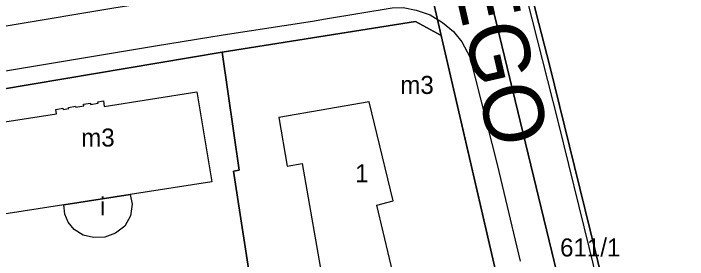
# Model space of a CAD drawing. Extents: x -304109 to -273954, y 21500 to 39796.
# Drawn here: x -294023.6 to -293911.3, y 31696.2 to 31737.1 of the extents above; entities that cross this region are included whole.
import ezdxf

# ---------------------------------------------------------------- set-up
doc = ezdxf.new("R2010")
doc.units = 0
for name, color, linetype in [('Budynki', 7, 'Continuous'), ('Budynki - opisy', 7, 'Continuous'), ('Działki', 7, 'Continuous'), ('Działki - numery', 7, 'Continuous'), ('krawedzie_ulic', 7, 'Continuous'), ('nazwy_ulic', 7, 'Continuous')]:
    doc.layers.add(name, color=color, linetype=linetype)

msp = doc.modelspace()

# ---------------------------------------------------------------- linework, layer by layer
at = {"layer": 'Budynki'}
for points in [[(-293983.65, 31689.671), (-293986.91, 31710.89), (-293985.97, 31711.03), (-293988.79, 31730.67), (-293956.63, 31735.79), (-293952.34, 31733.47), (-293945.89, 31705.652), (-293943.06, 31693.43), (-293948.761, 31692.088), (-293976.007, 31685.67), (-293976.93, 31690.68)], [(-294015.14, 31705.289), (-294028.763, 31703.182), (-294031.159, 31718.138), (-294016.383, 31720.407), (-294016.498, 31721.154), (-294015.328, 31721.349), (-294015.296, 31721.162), (-294014.356, 31721.32), (-294014.383, 31721.477), (-294013.206, 31721.674), (-294013.183, 31721.534), (-294011.845, 31721.758), (-294011.886, 31721.999), (-294010.749, 31722.19), (-294010.711, 31721.964), (-294009.462, 31722.173), (-294009.502, 31722.411), (-294008.585, 31722.565), (-294008.429, 31721.632), (-293993.044, 31724.057), (-293990.538, 31709.095), (-294004.1, 31706.997)], [(-293964.338, 31722.426), (-293979.341, 31719.805), (-293977.978, 31711.715), (-293975.5, 31712.144), (-293971.864, 31691.545), (-293970.664, 31691.772), (-293970.437, 31692.194), (-293963.14, 31693.723), (-293962.57, 31691.384), (-293959.889, 31691.954), (-293963.026, 31705.25), (-293960.345, 31705.934)], [(-294004.1, 31706.997), (-294003.813, 31705.398), (-294004.073, 31703.443), (-294005.028, 31701.749), (-294006.547, 31700.555), (-294008.327, 31699.882), (-294010.215, 31699.838), (-294011.973, 31700.251), (-294013.471, 31701.206), (-294014.469, 31702.422), (-294015.013, 31703.738), (-294015.14, 31705.289)]]:
    msp.add_lwpolyline(points, close=True, dxfattribs=at)
at = {"layer": 'Działki'}
for points in [[(-293909.65, 31635.06), (-293918.73, 31664.27), (-293920.93, 31674.6), (-293923.18, 31683.22), (-293926.63, 31697.48), (-293930.1, 31711.66), (-293934.31, 31728.54), (-293936.51, 31737.15), (-293938.15, 31744.04), (-293938.96, 31748.34), (-293939.99, 31752.34), (-293942, 31760.15), (-293946.84, 31780.5), (-293950.22, 31794.92), (-293950.91, 31797.41), (-293952.28, 31802.93), (-293952.82, 31802.75), (-293956.54, 31819.43)], [(-293943.06, 31693.43), (-293952.34, 31733.47), (-293956.25, 31750.57), (-293947.21, 31752.35), (-293946.92, 31751.14), (-293946.57, 31749.66), (-293929.12, 31677.82)], [(-294024.86, 31739.18), (-294017.46, 31740.41), (-294004.04, 31742.65), (-293987.96, 31745.22), (-293987.92, 31745.02), (-293981.58, 31746.05), (-293981.62, 31746.28), (-293958.7, 31750.09), (-293956.25, 31750.57), (-293952.34, 31733.47), (-293956.63, 31735.79), (-293988.79, 31730.67), (-294036.29, 31722.68)]]:
    msp.add_lwpolyline(points, dxfattribs=at)
for points in [[(-293938.96, 31748.34), (-293938.15, 31744.04), (-293936.51, 31737.15), (-293934.31, 31728.54), (-293930.1, 31711.66), (-293926.63, 31697.48), (-293923.18, 31683.22), (-293920.93, 31674.6), (-293918.73, 31664.27), (-293905.78, 31611.76), (-293898.3, 31585.93), (-293889.49, 31547.52), (-293895.6, 31543.39), (-293902.58, 31573.35), (-293929.12, 31677.82), (-293946.57, 31749.66), (-293946.92, 31751.14), (-293942.27, 31751.95), (-293941.38, 31748.22)], [(-293988.79, 31730.67), (-293956.63, 31735.79), (-293952.34, 31733.47), (-293943.06, 31693.43), (-293976.01, 31685.67), (-293976.93, 31690.68), (-293983.65, 31689.67), (-293986.91, 31710.89), (-293985.97, 31711.03)], [(-293976.01, 31685.67), (-293973.86, 31674.01), (-293971.3, 31663.25), (-293976.29, 31662.18), (-293986.5, 31661.51), (-294007.75, 31661.54), (-294023.59, 31661.75), (-294027.03, 31685.74), (-294029.8, 31685.32), (-294036.29, 31722.68), (-293988.79, 31730.67), (-293985.97, 31711.03), (-293986.91, 31710.89), (-293983.65, 31689.67), (-293976.93, 31690.68)]]:
    msp.add_lwpolyline(points, close=True, dxfattribs=at)
at = {"layer": 'krawedzie_ulic'}
for points in [[(-293966.34, 31856.428), (-293964.288, 31847.886), (-293959.88, 31829.727), (-293956.203, 31814.445), (-293952.362, 31798.025), (-293947.934, 31780.112), (-293943.983, 31763.871), (-293940.724, 31750), (-293932.819, 31718.98), (-293927.667, 31698.041), (-293923.531, 31681.03), (-293920.573, 31669.534), (-293918.648, 31663.366), (-293917.891, 31661.254), (-293915.396, 31654.936), (-293913.528, 31650.811), (-293910.839, 31644.269)], [(-293999.682, 31739.111), (-294006.863, 31738.013), (-294024.088, 31735.12), (-294041.368, 31732.201), (-294053.648, 31730.178), (-294055.236, 31729.05), (-294088.901, 31723.367), (-294094.779, 31722.37), (-294096.268, 31722.399), (-294097.695, 31722.822), (-294098.959, 31723.608), (-294099.97, 31724.702), (-294100.655, 31726.024), (-294100.85, 31726.7), (-294104.955, 31750), (-294107.996, 31767.751), (-294109.086, 31774.127)], [(-294146.832, 31708.074), (-294105.233, 31714.942), (-294102.619, 31714.586), (-294064.229, 31720.978), (-294033.947, 31726.066), (-293999.918, 31731.706), (-293988.616, 31733.536), (-293973.746, 31735.836), (-293971.565, 31736.232), (-293960.475, 31738.043), (-293958.641, 31738.117), (-293956.513, 31737.652), (-293954.141, 31736.869), (-293952.091, 31735.58), (-293950.281, 31734.136), (-293948.863, 31732.398), (-293947.567, 31729.902), (-293942.986, 31711.982), (-293939.165, 31695.909)]]:
    msp.add_lwpolyline(points, dxfattribs=at)

# ---------------------------------------------------------------- texts
at = {"layer": 'Budynki - opisy'}
for s, p in [('m3', (-293959.136, 31723.723)), ('m3', (-294012.277, 31714.974)), ('i', (-294009.152, 31703.552))]:
    msp.add_text(s, height=3, dxfattribs=at).set_placement(p)
at = {"layer": 'Działki - numery'}
for s, p in [('1', (-293966.65, 31709.03)), ('611/1', (-293932.527, 31696.697))]:
    msp.add_text(s, height=3, dxfattribs=at).set_placement(p)
at = {"layer": 'nazwy_ulic'}
msp.add_text('STRASZEWSKIEGO', height=10, rotation=282.88911, dxfattribs=at).set_placement((-293971.977, 31836.684))

doc.saveas('drawing.dxf')
